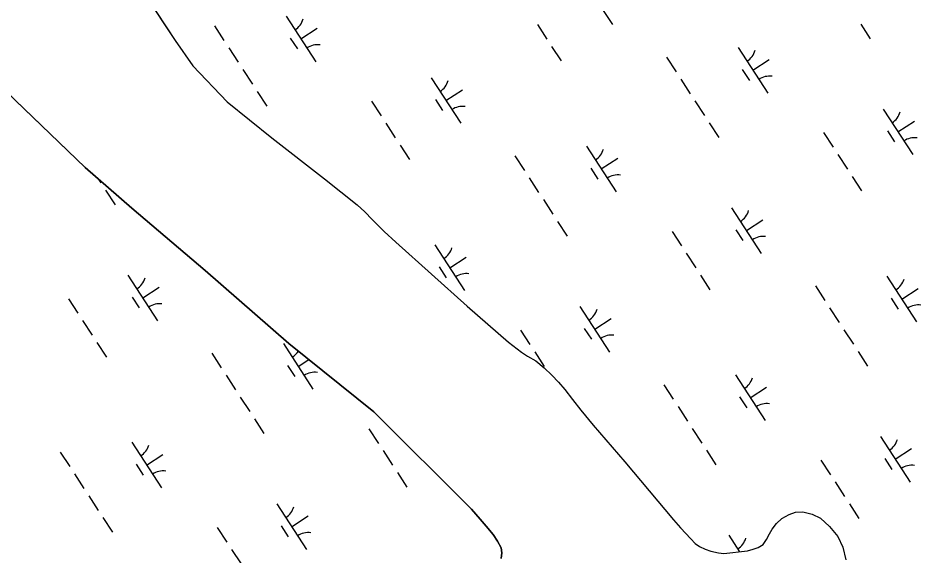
# Model space of a CAD drawing. Extents: x 3953924 to 3974542, y 193747 to 216192.
# Drawn here: x 3966638 to 3967468, y 205780 to 206274 of the extents above; entities that cross this region are included whole.
import ezdxf

# ---------------------------------------------------------------- set-up
doc = ezdxf.new("R2010")
doc.units = 0
doc.layers.add('V-TOPO-SHOR', color=7, linetype='Continuous')
doc.layers.add('V-WETL-SWMP', color=7, linetype='Continuous')

msp = doc.modelspace()

# ---------------------------------------------------------------- linework, layer by layer
at = {"layer": 'V-TOPO-SHOR'}
for points in [[(3966753.55, 206297.08), (3966781.98, 206253.82), (3966798.39, 206230.5), (3966829.98, 206197.3), (3966870.86, 206164.17), (3966919.34, 206126.49), (3966949.56, 206102.71), (3966956.37, 206096.09), (3966963.3, 206089.21), (3966974.22, 206078.19), (3966984.89, 206068.45), (3967050.68, 206009.51), (3967088.6, 205976.53), (3967100.69, 205967.3), (3967106.09, 205963.66), (3967113.81, 205959.1), (3967121.53, 205952.87), (3967128.33, 205946.12), (3967134.63, 205939.63), (3967140.27, 205932.76), (3967147.33, 205923.56), (3967155.02, 205913.97), (3967166.57, 205900.1), (3967195.71, 205866.26), (3967240.23, 205812.97), (3967246.91, 205805.58), (3967256.41, 205795.46), (3967260.26, 205791.31), (3967264.38, 205788.58), (3967269.4, 205786.23), (3967274.81, 205784.27), (3967281.77, 205782.68), (3967286.55, 205782.14), (3967308.38, 205784.49), (3967313.68, 205786.01), (3967318.33, 205787.66), (3967322.87, 205790.48), (3967325.99, 205794.85), (3967328.6, 205800.26), (3967331.07, 205804.51), (3967335.1, 205809.65), (3967340.03, 205814.27), (3967346.76, 205818.11), (3967352.45, 205820.02), (3967359.29, 205820.37), (3967367.8, 205818.14), (3967375.66, 205814.48), (3967383.88, 205806.82), (3967391.45, 205797.88), (3967396.18, 205787.79), (3967398.96, 205776.28)], [(3966602.8, 206229.52), (3966699.23, 206137.08), (3966742.23, 206099.62), (3966809.58, 206042.29), (3966886.63, 205975.27), (3966964.71, 205912.43), (3967054.57, 205822.94), (3967062.5, 205813.65), (3967068.04, 205807.29), (3967074.46, 205799.66), (3967078.61, 205793.3), (3967081.75, 205787.21), (3967082.61, 205782.77), (3967081.95, 205777.58)]]:
    msp.add_lwpolyline(points, dxfattribs=at)
at = {"layer": 'V-WETL-SWMP'}
for p, q in [((3967156.84, 206310.28), (3967184.11, 206268.38)), ((3966753.54, 206297.08), (3966781.98, 206253.82)), ((3966884.01, 206276.15), (3966911.29, 206234.25)), ((3966818.19, 206267.22), (3966826.92, 206253.81)), ((3966897.65, 206255.2), (3966912.74, 206265.02)), ((3967115.17, 206268.49), (3967123.9, 206255.08)), ((3967412.59, 206268.79), (3967421.32, 206255.38)), ((3966887.91, 206256.02), (3966894.46, 206245.96)), ((3966781.98, 206253.82), (3966798.39, 206230.5)), ((3966831.28, 206247.11), (3966840.01, 206233.7)), ((3967128.27, 206248.37), (3967137, 206234.96)), ((3967299.73, 206247.32), (3967327, 206205.42)), ((3967233.91, 206238.39), (3967242.64, 206224.98)), ((3966699.23, 206137.08), (3966602.8, 206229.52)), ((3966798.39, 206230.5), (3966829.98, 206197.3)), ((3967313.37, 206226.37), (3967328.45, 206236.19)), ((3966844.38, 206226.99), (3966853.11, 206213.58)), ((3967303.63, 206227.19), (3967310.17, 206217.13)), ((3967017.43, 206219.54), (3967044.71, 206177.63)), ((3967247, 206218.27), (3967255.73, 206204.86)), ((3966857.47, 206206.88), (3966866.2, 206193.47)), ((3967031.07, 206198.58), (3967046.16, 206208.4)), ((3966829.98, 206197.3), (3966870.86, 206164.17)), ((3966962.68, 206197.86), (3966971.41, 206184.45)), ((3967021.33, 206199.4), (3967027.88, 206189.35)), ((3967260.09, 206198.16), (3967268.82, 206184.75)), ((3967433.15, 206190.7), (3967460.42, 206148.8)), ((3967446.79, 206169.75), (3967461.87, 206179.57)), ((3966975.77, 206177.74), (3966984.5, 206164.33)), ((3967273.19, 206178.05), (3967281.91, 206164.64)), ((3966870.86, 206164.17), (3966919.34, 206126.49)), ((3967378.39, 206169.03), (3967387.12, 206155.62)), ((3967437.05, 206170.57), (3967443.59, 206160.51)), ((3966988.86, 206157.63), (3966997.59, 206144.22)), ((3967160.32, 206156.58), (3967187.6, 206114.67)), ((3967094.5, 206147.64), (3967103.23, 206134.23)), ((3967391.49, 206148.91), (3967400.21, 206135.5)), ((3967173.96, 206135.62), (3967189.05, 206145.44)), ((3966742.23, 206099.62), (3966699.23, 206137.08)), ((3967164.22, 206136.44), (3967170.77, 206126.39)), ((3966711.24, 206126.62), (3966713.7, 206122.84)), ((3966919.34, 206126.49), (3966949.56, 206102.71)), ((3967107.6, 206127.53), (3967116.32, 206114.12)), ((3967404.58, 206128.8), (3967413.31, 206115.39)), ((3966718.07, 206116.13), (3966726.79, 206102.72)), ((3967120.69, 206107.42), (3967129.42, 206094.01)), ((3966809.58, 206042.29), (3966742.23, 206099.62)), ((3966949.56, 206102.71), (3966956.37, 206096.09)), ((3967293.74, 206099.96), (3967321.02, 206058.06)), ((3966956.37, 206096.09), (3966963.3, 206089.21)), ((3966963.3, 206089.21), (3966974.22, 206078.19)), ((3967307.38, 206079.01), (3967322.47, 206088.83)), ((3967133.78, 206087.3), (3967142.51, 206073.89)), ((3967297.64, 206079.83), (3967304.19, 206069.77)), ((3966974.22, 206078.19), (3966984.89, 206068.45)), ((3967238.99, 206078.28), (3967247.72, 206064.87)), ((3966984.89, 206068.45), (3967050.68, 206009.51)), ((3967020.92, 206065.83), (3967048.2, 206023.93)), ((3967252.08, 206058.17), (3967260.81, 206044.76)), ((3967034.56, 206044.88), (3967049.64, 206054.7)), ((3966886.63, 205975.27), (3966809.58, 206042.29)), ((3967024.82, 206045.7), (3967031.36, 206035.64)), ((3966738.62, 206038.05), (3966765.9, 205996.14)), ((3967265.17, 206038.05), (3967273.9, 206024.64)), ((3967436.63, 206037), (3967463.91, 205995.1)), ((3966752.26, 206017.09), (3966767.35, 206026.91)), ((3967370.81, 206028.07), (3967379.54, 206014.66)), ((3967450.27, 206016.05), (3967465.36, 206025.87)), ((3966683.87, 206016.37), (3966692.6, 206002.96)), ((3966742.52, 206017.91), (3966749.07, 206007.86)), ((3967440.53, 206016.87), (3967447.08, 206006.81)), ((3967050.68, 206009.51), (3967088.6, 205976.53)), ((3967154.34, 206009.22), (3967181.62, 205967.31)), ((3967383.91, 206007.95), (3967392.64, 205994.55)), ((3967167.98, 205988.26), (3967183.06, 205998.08)), ((3966696.96, 205996.25), (3966705.69, 205982.84)), ((3967158.24, 205989.08), (3967164.78, 205979.03)), ((3967099.58, 205987.54), (3967108.31, 205974.13)), ((3967397, 205987.84), (3967405.73, 205974.43)), ((3966710.05, 205976.14), (3966718.78, 205962.73)), ((3966881.51, 205975.09), (3966908.79, 205933.18)), ((3966964.71, 205912.43), (3966886.63, 205975.27)), ((3967088.6, 205976.53), (3967100.69, 205967.3)), ((3966815.69, 205966.15), (3966824.42, 205952.75)), ((3967100.69, 205967.3), (3967106.09, 205963.66)), ((3967106.09, 205963.66), (3967113.81, 205959.1)), ((3967112.68, 205967.42), (3967121.4, 205954.01)), ((3967410.09, 205967.73), (3967418.82, 205954.32)), ((3966895.15, 205954.13), (3966904.96, 205960.52)), ((3967113.81, 205959.1), (3967121.53, 205952.87)), ((3966885.41, 205954.95), (3966891.96, 205944.9)), ((3967121.53, 205952.87), (3967128.33, 205946.12)), ((3966828.79, 205946.04), (3966837.52, 205932.63)), ((3967128.33, 205946.12), (3967134.63, 205939.63)), ((3967134.63, 205939.63), (3967140.27, 205932.76)), ((3967297.23, 205946.26), (3967324.51, 205904.35)), ((3967140.27, 205932.76), (3967147.33, 205923.56)), ((3967231.41, 205937.32), (3967240.14, 205923.91)), ((3967310.87, 205925.3), (3967325.95, 205935.12)), ((3966841.88, 205925.93), (3966850.61, 205912.52)), ((3967147.33, 205923.56), (3967155.02, 205913.97)), ((3967301.13, 205926.12), (3967307.67, 205916.07)), ((3967155.02, 205913.97), (3967166.57, 205900.1)), ((3967244.5, 205917.21), (3967253.23, 205903.8)), ((3966854.97, 205905.81), (3966863.7, 205892.4)), ((3967054.57, 205822.94), (3966964.71, 205912.43)), ((3967166.57, 205900.1), (3967195.71, 205866.26)), ((3967257.6, 205897.1), (3967266.32, 205883.69)), ((3966960.18, 205896.79), (3966968.91, 205883.38)), ((3967430.65, 205889.64), (3967457.93, 205847.74)), ((3966742.11, 205884.34), (3966769.39, 205842.44)), ((3966676.29, 205875.41), (3966685.02, 205862)), ((3966755.75, 205863.39), (3966770.83, 205873.21)), ((3966973.27, 205876.68), (3966982, 205863.27)), ((3967270.69, 205876.98), (3967279.42, 205863.57)), ((3967444.29, 205868.69), (3967459.37, 205878.51)), ((3966746.01, 205864.21), (3966752.55, 205854.15)), ((3967195.71, 205866.26), (3967240.23, 205812.97)), ((3967375.89, 205867.96), (3967384.62, 205854.55)), ((3967434.55, 205869.51), (3967441.1, 205859.45)), ((3966986.36, 205856.56), (3966995.09, 205843.16)), ((3966689.38, 205855.3), (3966698.11, 205841.89)), ((3967388.99, 205847.85), (3967397.72, 205834.44)), ((3966702.48, 205835.18), (3966711.2, 205821.77)), ((3966875.53, 205827.73), (3966902.81, 205785.82)), ((3967062.5, 205813.65), (3967054.57, 205822.94)), ((3967402.08, 205827.73), (3967410.81, 205814.32)), ((3966715.57, 205815.07), (3966724.3, 205801.66)), ((3966889.17, 205806.77), (3966904.25, 205816.59)), ((3967335.1, 205809.65), (3967340.03, 205814.27)), ((3967340.03, 205814.27), (3967346.76, 205818.11)), ((3967346.76, 205818.11), (3967352.45, 205820.02)), ((3967352.45, 205820.02), (3967359.29, 205820.37)), ((3967359.29, 205820.37), (3967367.8, 205818.14)), ((3967367.8, 205818.14), (3967375.66, 205814.48)), ((3967375.66, 205814.48), (3967383.88, 205806.82)), ((3966820.77, 205806.05), (3966829.5, 205792.64)), ((3966879.43, 205807.59), (3966885.98, 205797.54)), ((3967068.04, 205807.29), (3967062.5, 205813.65)), ((3967074.46, 205799.66), (3967068.04, 205807.29)), ((3967240.23, 205812.97), (3967246.91, 205805.58)), ((3967331.07, 205804.51), (3967335.1, 205809.65)), ((3967383.88, 205806.82), (3967391.45, 205797.88)), ((3967078.61, 205793.3), (3967074.46, 205799.66)), ((3967246.91, 205805.58), (3967256.41, 205795.46)), ((3967291.25, 205798.9), (3967301.13, 205783.71)), ((3967325.99, 205794.85), (3967328.6, 205800.26)), ((3967328.6, 205800.26), (3967331.07, 205804.51)), ((3967391.45, 205797.88), (3967396.18, 205787.79)), ((3967081.75, 205787.21), (3967078.61, 205793.3)), ((3967256.41, 205795.46), (3967260.26, 205791.31)), ((3967260.26, 205791.31), (3967264.38, 205788.58)), ((3967318.33, 205787.66), (3967322.87, 205790.48)), ((3967322.87, 205790.48), (3967325.99, 205794.85)), ((3966833.87, 205785.93), (3966842.6, 205772.52)), ((3967082.61, 205782.77), (3967081.75, 205787.21)), ((3967081.95, 205777.58), (3967082.61, 205782.77)), ((3967264.38, 205788.58), (3967269.4, 205786.23)), ((3967269.4, 205786.23), (3967274.81, 205784.27)), ((3967274.81, 205784.27), (3967281.77, 205782.68)), ((3967281.77, 205782.68), (3967286.55, 205782.14)), ((3967286.55, 205782.14), (3967308.38, 205784.49)), ((3967308.38, 205784.49), (3967313.68, 205786.01)), ((3967313.68, 205786.01), (3967318.33, 205787.66)), ((3967396.18, 205787.79), (3967398.96, 205776.28))]:
    msp.add_line(p, q, dxfattribs=at)
for centre, start, end in [((3966882.78, 206278.48), 302.29009, 343.83375), ((3966912.92, 206232.18), 82.29009, 123.83375), ((3967298.5, 206249.65), 302.29009, 343.83375), ((3967328.63, 206203.35), 82.29009, 123.83375), ((3967016.2, 206221.86), 302.29009, 343.83375), ((3967046.34, 206175.56), 82.29009, 123.83375), ((3967431.92, 206193.03), 302.29009, 343.83375), ((3967462.05, 206146.73), 82.29009, 123.83375), ((3967159.09, 206158.9), 302.29009, 343.83375), ((3967189.23, 206112.6), 82.29009, 123.83375), ((3967292.51, 206102.29), 302.29009, 343.83375), ((3967322.65, 206055.99), 82.29009, 123.83375), ((3967019.69, 206068.16), 302.29009, 343.83375), ((3967049.82, 206021.86), 82.29009, 123.83375), ((3966737.39, 206040.37), 302.29009, 343.83375), ((3967435.4, 206039.33), 302.29009, 343.83375), ((3966767.53, 205994.07), 82.29009, 123.83375), ((3967153.11, 206011.54), 302.29009, 343.83375), ((3967465.54, 205993.03), 82.29009, 123.83375), ((3967183.25, 205965.24), 82.29009, 123.83375), ((3966880.28, 205977.41), 302.29009, 328.7099), ((3966910.42, 205931.12), 82.29009, 123.83375), ((3967296, 205948.58), 302.29009, 343.83375), ((3967326.14, 205902.28), 82.29009, 123.83375), ((3966740.88, 205886.67), 302.29009, 343.83375), ((3967429.42, 205891.97), 302.29009, 343.83375), ((3966771.02, 205840.37), 82.29009, 123.83375), ((3967459.56, 205845.67), 82.29009, 123.83375), ((3966874.3, 205830.05), 302.29009, 343.83375), ((3966904.44, 205783.75), 82.29009, 123.83375), ((3967290.01, 205801.22), 302.29009, 343.83375)]:
    msp.add_arc(centre, 17.62, start, end, dxfattribs=at)

doc.saveas('drawing.dxf')
